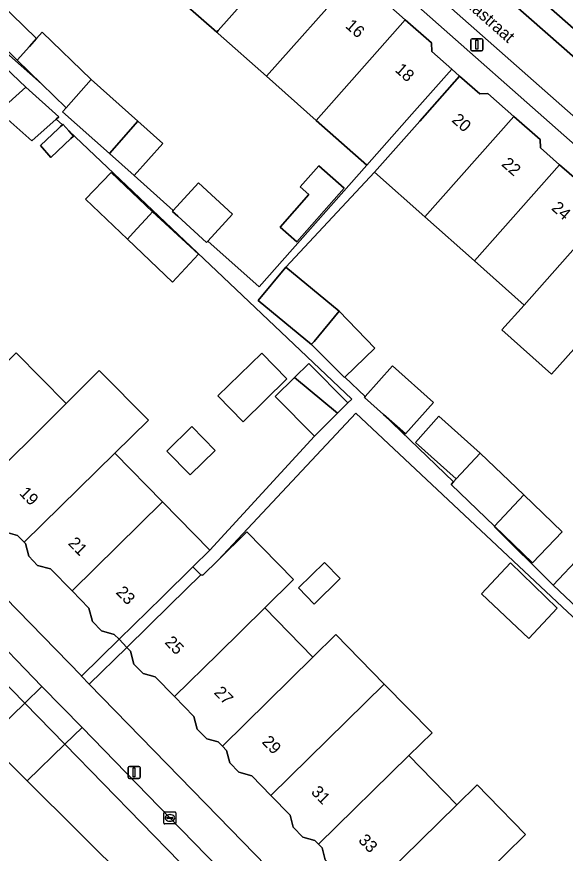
# Model space of a CAD drawing. Extents: x 159960 to 160866, y 382700 to 383354.
# Drawn here: x 160483.3 to 160528.9, y 382762.5 to 382832 of the extents above; entities that cross this region are included whole.
import ezdxf

# ---------------------------------------------------------------- set-up
doc = ezdxf.new("R2010")
doc.units = 0
for name, color, linetype in [('IMGEO_Erf', 7, 'Continuous'), ('IMGEO_Kolk', 7, 'Continuous'), ('IMGEO_Lichtmast', 7, 'Continuous'), ('IMGEO_Openbare_ruimte_label', 7, 'Continuous'), ('IMGEO_Pand', 7, 'Continuous'), ('IMGEO_Pand_nummerreeks', 7, 'Continuous'), ('IMGEO_Pand_overbouw', 7, 'Continuous'), ('IMGEO_Pand_vergunning_verleend', 7, 'Continuous'), ('IMGEO_Parkeervlak_open', 7, 'Continuous'), ('IMGEO_Rijbaan_lokaal_open', 7, 'Continuous'), ('IMGEO_Voetpad_open', 7, 'Continuous')]:
    doc.layers.add(name, color=color, linetype=linetype)

msp = doc.modelspace()

# ---------------------------------------------------------------- linework, layer by layer
at = {"layer": 'IMGEO_Erf'}
for points in [[(160483.217, 382804.077), (160487.361, 382799.856), (160490.119, 382802.592), (160494.212, 382798.466), (160491.414, 382795.728), (160495.374, 382791.695), (160499.315, 382787.681), (160508.007, 382797.158), (160504.757, 382800.452), (160506.347, 382802.022), (160507.538, 382803.196), (160510.788, 382799.903), (160511.12, 382800.231), (160487.576, 382822.512), (160487.964, 382822.065), (160487.767, 382821.882), (160486.083, 382820.31), (160485.218, 382821.306), (160486.74, 382822.726), (160486.902, 382822.878), (160487.047, 382823.013), (160486.543, 382823.489), (160484.504, 382821.682), (160481.748, 382824.135), (160484.007, 382826.137), (160471.217, 382838.323)], [(160480.701, 382834.252), (160484.891, 382830.185), (160485.375, 382830.73), (160489.441, 382826.782), (160493.331, 382823.319), (160495.4, 382821.477), (160493.021, 382818.805), (160496.274, 382815.907), (160498.365, 382818.196), (160501.209, 382815.599), (160499.151, 382813.344), (160503.404, 382809.555), (160512.357, 382819.658), (160508.147, 382823.389), (160504.015, 382827.051), (160500, 382830.609), (160499.883, 382830.712), (160495.769, 382834.359)], [(160478.962, 382832.368), (160482.656, 382828.781), (160485.317, 382826.413), (160483.291, 382828.38), (160479.067, 382832.481)], [(160529.568, 382804.384), (160527.729, 382802.312), (160523.607, 382805.971), (160525.446, 382808.042), (160521.317, 382811.706), (160517.198, 382815.362), (160513.009, 382819.079), (160505.639, 382811.202), (160510.065, 382807.533), (160513.033, 382804.47), (160510.546, 382802.061), (160512.226, 382800.439), (160514.495, 382802.994), (160517.919, 382799.955), (160515.591, 382797.332), (160513.763, 382798.954), (160519.571, 382793.345), (160519.802, 382793.593), (160516.405, 382796.609), (160518.353, 382798.803), (160521.805, 382795.739), (160525.42, 382792.26), (160528.607, 382789.185), (160526.135, 382786.623), (160522.992, 382789.656), (160522.966, 382789.628), (160527.865, 382784.756), (160530.158, 382787.195)], [(160459.989, 382806.589), (160488.628, 382777.217), (160488.632, 382777.213), (160491.767, 382780.269), (160491.369, 382780.675), (160490.3, 382780.971), (160489.551, 382781.734), (160489.264, 382782.849), (160487.854, 382784.285), (160486.054, 382786.118), (160484.995, 382786.412), (160484.252, 382787.169), (160483.98, 382788.222), (160483.865, 382788.339), (160483.312, 382788.903), (160482.344, 382789.172)], [(160550.236, 382754.458), (160542.977, 382767.126), (160539.262, 382772.17), (160538.139, 382774.036), (160528.6, 382782.973), (160511.443, 382799.049), (160500, 382786.837), (160502.399, 382789.196), (160506.273, 382785.228), (160503.872, 382782.871), (160507.875, 382778.768), (160509.793, 382780.651), (160513.819, 382776.55), (160517.79, 382772.505), (160515.847, 382770.598), (160519.846, 382766.5), (160521.543, 382768.167), (160522.418, 382767.27), (160525.559, 382764.05), (160523.857, 382762.389)], [(160508.91, 382761.928), (160508.655, 382762.933), (160508.354, 382763.242), (160508.055, 382763.548), (160507.033, 382763.836), (160506.24, 382764.65), (160505.984, 382765.657), (160504.39, 382767.293), (160502.796, 382768.928), (160501.719, 382769.231), (160500.975, 382769.994), (160500.711, 382771.035), (160500.355, 382771.385), (160500, 382771.734), (160499.057, 382771.995), (160498.263, 382772.804), (160497.99, 382773.862), (160496.373, 382775.509), (160494.755, 382777.157), (160493.759, 382777.434), (160492.999, 382778.208), (160492.725, 382779.271), (160492.411, 382779.59), (160489.284, 382776.543), (160500, 382765.547), (160515.15, 382750)]]:
    msp.add_lwpolyline(points, dxfattribs=at)
for points in [[(160507.547, 382817.234), (160506.835, 382817.863), (160508.372, 382819.601), (160510.473, 382817.743), (160506.537, 382813.294), (160505.148, 382814.522)], [(160488.979, 382816.829), (160491.101, 382819.056), (160494.536, 382815.783), (160498.368, 382812.284), (160496.219, 382809.93), (160492.462, 382813.51)], [(160499.749, 382795.955), (160497.676, 382793.926), (160495.731, 382795.913), (160497.804, 382797.942)], [(160507.991, 382783.197), (160506.685, 382784.535), (160508.856, 382786.652), (160510.161, 382785.315)], [(160521.892, 382784.054), (160524.305, 382786.622), (160528.208, 382782.851), (160525.846, 382780.338)]]:
    msp.add_lwpolyline(points, close=True, dxfattribs=at)
at = {"layer": 'IMGEO_Kolk'}
for p, q in [((160495.491, 382764.993), (160495.491, 382765.845)), ((160495.566, 382765.919), (160496.418, 382765.919)), ((160496.492, 382765.845), (160496.492, 382764.993)), ((160495.75, 382765.413), (160495.75, 382765.425)), ((160496.188, 382765.376), (160495.79, 382765.376)), ((160495.793, 382765.462), (160496.191, 382765.462)), ((160496.002, 382765.139), (160495.977, 382765.139)), ((160495.979, 382765.699), (160496.004, 382765.699)), ((160496.234, 382765.425), (160496.234, 382765.413)), ((160496.418, 382764.919), (160495.566, 382764.919))]:
    msp.add_line(p, q, dxfattribs=at)
for points in [[(160495.491, 382764.993), (160495.491, 382765.845)], [(160495.566, 382765.919), (160496.418, 382765.919)], [(160496.492, 382765.845), (160496.492, 382764.993)], [(160496.418, 382764.919), (160495.566, 382764.919)]]:
    msp.add_lwpolyline(points, dxfattribs=at)
for centre, radius, start, end in [((160495.568, 382765.843), 0.0765, 91.55205, 178.44795), ((160495.568, 382765.843), 0.0765, 91.55205, 178.44795), ((160496.416, 382765.843), 0.0765, 1.55205, 88.44795), ((160496.416, 382765.843), 0.0765, 1.55205, 88.44795), ((160495.79, 382765.422), 0.0403, 85.87752, 175.75265), ((160495.787, 382765.412), 0.0366, 178.93798, 274.71019), ((160496.191, 382765.419), 0.043, 264.86636, 352.45326), ((160496.195, 382765.424), 0.0386, 1.73085, 96.63898), ((160495.568, 382764.995), 0.0765, 181.55205, 268.44795), ((160495.568, 382764.995), 0.0765, 181.55205, 268.44795), ((160496.416, 382764.995), 0.0765, 271.55205, 358.44795), ((160496.416, 382764.995), 0.0765, 271.55205, 358.44795)]:
    msp.add_arc(centre, radius, start, end, dxfattribs=at)
for centre, major_axis, ratio, start_param, end_param in [((160495.978, 382765.419), (-0.387, 0.002), 0.722429, 4.712389, 7.853982), ((160496.003, 382765.419), (-0.39, 0.002), 0.717154, 1.570796, 4.712389)]:
    msp.add_ellipse(centre, major_axis=major_axis, ratio=ratio, start_param=start_param, end_param=end_param, dxfattribs=at)
at = {"layer": 'IMGEO_Lichtmast'}
for p, q in [((160521.023, 382829.277), (160521.023, 382830.077)), ((160521.023, 382830.077), (160521.023, 382829.277)), ((160521.123, 382830.177), (160521.913, 382830.177)), ((160521.913, 382830.177), (160521.123, 382830.177)), ((160522.013, 382830.077), (160522.013, 382829.277)), ((160522.013, 382829.277), (160522.013, 382830.077)), ((160521.913, 382829.177), (160521.123, 382829.177)), ((160521.123, 382829.177), (160521.913, 382829.177)), ((160492.519, 382768.809), (160492.519, 382769.609)), ((160492.519, 382769.609), (160492.519, 382768.809)), ((160492.619, 382769.709), (160493.409, 382769.709)), ((160493.409, 382769.709), (160492.619, 382769.709)), ((160493.509, 382769.609), (160493.509, 382768.809)), ((160493.509, 382768.809), (160493.509, 382769.609)), ((160493.409, 382768.709), (160492.619, 382768.709)), ((160492.619, 382768.709), (160493.409, 382768.709))]:
    msp.add_line(p, q, dxfattribs=at)
for points in [[(160521.443, 382830.052), (160521.593, 382830.052), (160521.593, 382829.302), (160521.443, 382829.302), (160521.443, 382830.052)], [(160492.939, 382769.584), (160493.089, 382769.584), (160493.089, 382768.834), (160492.939, 382768.834), (160492.939, 382769.584)]]:
    msp.add_lwpolyline(points, dxfattribs=at)
for centre, start, end in [((160521.123, 382830.077), 90, 180), ((160521.123, 382830.077), 90, 180), ((160521.913, 382830.077), 0, 90), ((160521.913, 382830.077), 360, 90), ((160521.123, 382829.277), 180, 270), ((160521.123, 382829.277), 180, 270), ((160521.913, 382829.277), 270, 0), ((160521.913, 382829.277), 270, 0), ((160492.619, 382769.609), 90, 180), ((160492.619, 382769.609), 90, 180), ((160493.409, 382769.609), 0, 90), ((160493.409, 382769.609), 360, 90), ((160492.619, 382768.809), 180, 270), ((160492.619, 382768.809), 180, 270), ((160493.409, 382768.809), 270, 0), ((160493.409, 382768.809), 270, 0)]:
    msp.add_arc(centre, 0.1, start, end, dxfattribs=at)
at = {"layer": 'IMGEO_Pand'}
for points in [[(160502.839, 382842.336), (160500, 382839.133), (160495.769, 382834.359), (160499.883, 382830.712), (160500, 382830.844), (160507.29, 382839.07), (160505.115, 382840.993), (160504.405, 382840.95)], [(160504.015, 382827.051), (160511.082, 382835.025), (160509.508, 382836.417), (160509.463, 382837.147), (160507.29, 382839.07), (160500, 382830.844), (160499.883, 382830.712), (160500, 382830.609)], [(160508.147, 382823.389), (160515.562, 382831.755), (160513.385, 382833.68), (160512.653, 382833.636), (160511.082, 382835.025), (160504.015, 382827.051)], [(160480.701, 382834.252), (160479.067, 382832.481), (160483.291, 382828.38), (160484.306, 382829.525), (160484.891, 382830.185)], [(160508.147, 382823.389), (160512.357, 382819.658), (160516.114, 382823.905), (160519.426, 382827.65), (160517.785, 382829.102), (160517.74, 382829.828), (160515.562, 382831.755)], [(160485.375, 382830.73), (160484.891, 382830.185), (160484.306, 382829.525), (160483.291, 382828.38), (160485.317, 382826.413), (160487.352, 382824.436), (160489.441, 382826.782)], [(160517.198, 382815.362), (160524.602, 382823.716), (160522.432, 382825.635), (160521.751, 382825.594), (160520.079, 382827.073), (160516.767, 382823.328), (160513.009, 382819.079)], [(160489.441, 382826.782), (160487.352, 382824.436), (160487.063, 382824.111), (160490.959, 382820.642), (160493.331, 382823.319)], [(160484.007, 382826.137), (160481.748, 382824.135), (160484.504, 382821.682), (160486.543, 382823.489), (160486.763, 382823.684)], [(160521.317, 382811.706), (160528.4, 382819.697), (160526.816, 382821.098), (160526.773, 382821.796), (160524.602, 382823.716), (160517.198, 382815.362)], [(160487.576, 382822.512), (160487.099, 382823.061), (160487.047, 382823.013), (160486.902, 382822.878), (160486.74, 382822.726), (160485.218, 382821.306), (160486.083, 382820.31), (160487.767, 382821.882), (160487.964, 382822.065)], [(160493.331, 382823.319), (160490.959, 382820.642), (160493.021, 382818.805), (160495.4, 382821.477)], [(160506.537, 382813.294), (160510.473, 382817.743), (160508.372, 382819.601), (160506.835, 382817.863), (160507.547, 382817.234), (160505.148, 382814.522)], [(160521.317, 382811.706), (160525.446, 382808.042), (160532.868, 382816.418), (160530.696, 382818.339), (160529.984, 382818.296), (160528.4, 382819.697)], [(160492.462, 382813.51), (160492.949, 382814.044), (160494.297, 382815.521), (160494.536, 382815.783), (160491.101, 382819.056), (160488.979, 382816.829)], [(160496.274, 382815.907), (160496.203, 382815.829), (160496.644, 382815.427), (160499.048, 382813.232), (160499.151, 382813.344), (160501.209, 382815.599), (160498.365, 382818.196)], [(160532.868, 382816.418), (160525.446, 382808.042), (160523.607, 382805.971), (160527.729, 382802.312), (160529.568, 382804.384), (160536.685, 382812.415), (160535.082, 382813.834), (160535.041, 382814.496)], [(160494.536, 382815.783), (160494.297, 382815.521), (160492.949, 382814.044), (160492.462, 382813.51), (160496.219, 382809.93), (160498.368, 382812.284)], [(160505.639, 382811.202), (160503.334, 382808.42), (160507.76, 382804.752), (160507.807, 382804.808), (160507.978, 382805.015), (160510.065, 382807.533)], [(160510.065, 382807.533), (160507.978, 382805.015), (160507.807, 382804.808), (160507.76, 382804.752), (160510.506, 382802.022), (160510.546, 382802.061), (160513.033, 382804.47)], [(160479.858, 382792.413), (160487.361, 382799.856), (160483.217, 382804.077), (160475.717, 382796.715), (160476.017, 382796.41), (160476.301, 382795.309), (160477.045, 382794.551), (160478.026, 382794.279)], [(160509.928, 382799.054), (160510.788, 382799.903), (160507.538, 382803.196), (160506.347, 382802.022)], [(160512.226, 382800.439), (160512.166, 382800.371), (160513.763, 382798.954), (160515.591, 382797.332), (160517.919, 382799.955), (160514.495, 382802.994)], [(160491.414, 382795.728), (160494.212, 382798.466), (160490.119, 382802.592), (160487.361, 382799.856), (160479.858, 382792.413), (160481.284, 382790.96), (160481.533, 382789.998), (160482.344, 382789.172), (160483.312, 382788.903), (160483.865, 382788.339)], [(160509.928, 382799.054), (160506.347, 382802.022), (160504.757, 382800.452), (160508.007, 382797.158)], [(160519.802, 382793.593), (160521.805, 382795.739), (160518.353, 382798.803), (160516.405, 382796.609)], [(160495.731, 382795.913), (160497.676, 382793.926), (160499.749, 382795.955), (160497.804, 382797.942)], [(160491.414, 382795.728), (160483.865, 382788.339), (160483.98, 382788.222), (160484.252, 382787.169), (160484.995, 382786.412), (160486.054, 382786.118), (160487.854, 382784.285), (160495.374, 382791.695)], [(160521.805, 382795.739), (160519.802, 382793.593), (160519.571, 382793.345), (160519.381, 382793.141), (160522.992, 382789.656), (160525.42, 382792.26)], [(160525.42, 382792.26), (160522.992, 382789.656), (160526.135, 382786.623), (160528.607, 382789.185)], [(160495.374, 382791.695), (160487.854, 382784.285), (160489.264, 382782.849), (160489.551, 382781.734), (160490.3, 382780.971), (160491.369, 382780.675), (160491.767, 382780.269), (160495.335, 382783.773), (160497.896, 382786.288), (160499.315, 382787.681)], [(160503.872, 382782.871), (160506.273, 382785.228), (160502.399, 382789.196), (160500, 382786.837), (160498.739, 382785.597), (160498.552, 382785.62), (160495.979, 382783.094), (160492.411, 382779.59), (160492.725, 382779.271), (160492.999, 382778.208), (160493.759, 382777.434), (160494.755, 382777.157), (160496.373, 382775.509), (160500, 382779.07)], [(160506.685, 382784.535), (160507.991, 382783.197), (160510.161, 382785.315), (160508.856, 382786.652)], [(160531.353, 382781.477), (160533.574, 382783.983), (160530.158, 382787.195), (160527.865, 382784.756)], [(160524.305, 382786.622), (160521.892, 382784.054), (160525.846, 382780.338), (160528.208, 382782.851)], [(160500.355, 382771.385), (160507.875, 382778.768), (160503.872, 382782.871), (160500, 382779.07), (160496.373, 382775.509), (160497.99, 382773.862), (160498.263, 382772.804), (160499.057, 382771.995), (160500, 382771.734)], [(160504.39, 382767.293), (160513.819, 382776.55), (160509.793, 382780.651), (160507.875, 382778.768), (160500.355, 382771.385), (160500.711, 382771.035), (160500.975, 382769.994), (160501.719, 382769.231), (160502.796, 382768.928)], [(160504.39, 382767.293), (160505.984, 382765.657), (160506.24, 382764.65), (160507.033, 382763.836), (160508.055, 382763.548), (160508.354, 382763.242), (160515.847, 382770.598), (160517.79, 382772.505), (160513.819, 382776.55)], [(160519.846, 382766.5), (160515.847, 382770.598), (160508.354, 382763.242), (160508.655, 382762.933), (160508.91, 382761.928), (160509.697, 382761.121), (160510.745, 382760.826), (160512.369, 382759.159)], [(160523.857, 382762.389), (160525.559, 382764.05), (160522.418, 382767.27), (160521.543, 382768.167), (160519.846, 382766.5), (160512.369, 382759.159), (160513.993, 382757.493), (160514.243, 382756.509), (160515.084, 382755.646), (160516.099, 382755.36), (160516.391, 382755.06)]]:
    msp.add_lwpolyline(points, close=True, dxfattribs=at)
at = {"layer": 'IMGEO_Pand_overbouw'}
msp.add_lwpolyline([(160497.896, 382786.288), (160495.335, 382783.773), (160491.767, 382780.269), (160492.411, 382779.59), (160495.979, 382783.094), (160498.552, 382785.62)], close=True, dxfattribs=at)
at = {"layer": 'IMGEO_Pand_vergunning_verleend'}
msp.add_lwpolyline([(160503.636, 382804.052), (160505.728, 382801.902), (160502.073, 382798.345), (160499.981, 382800.495)], close=True, dxfattribs=at)
at = {"layer": 'IMGEO_Parkeervlak_open'}
for points in [[(160517.061, 382834.787), (160514.857, 382836.733), (160500, 382849.852), (160491.055, 382857.75), (160490.411, 382858.318), (160488.994, 382859.57), (160488.216, 382860.257), (160484.747, 382863.32), (160482.022, 382867.417), (160480.582, 382866.475), (160483.486, 382862.118), (160536.081, 382815.679), (160553.999, 382800.386), (160558.536, 382800.02), (160558.688, 382801.778), (160554.12, 382802.065), (160543.495, 382811.446), (160542.999, 382811.884), (160542.301, 382811.048), (160540.727, 382812.411), (160541.439, 382813.262), (160541.291, 382813.393)], [(160495.05, 382861.37), (160494.549, 382861.818), (160493.381, 382860.512), (160493.445, 382860.456), (160493.877, 382860.076), (160500, 382854.692), (160517.292, 382839.486), (160519.501, 382837.545), (160543.733, 382816.237), (160543.808, 382816.171), (160544.522, 382816.983), (160546.068, 382815.591), (160545.373, 382814.795), (160545.941, 382814.296), (160550.918, 382809.919), (160552.075, 382811.222)], [(160483.92, 382774.967), (160487.248, 382771.543), (160488.688, 382772.946), (160485.33, 382776.335)]]:
    msp.add_lwpolyline(points, close=True, dxfattribs=at)
for points in [[(160433.379, 382826.865), (160443.162, 382816.737), (160454.676, 382804.87), (160483.92, 382774.967), (160485.33, 382776.335), (160480.396, 382781.451), (160468.848, 382793.197), (160455.91, 382806.411), (160445.989, 382816.607), (160443.753, 382818.954), (160436.757, 382826.107), (160436.605, 382826.25)], [(160522.678, 382738.045), (160522.524, 382738.183), (160519.884, 382740.931), (160511.001, 382750), (160508.925, 382752.119), (160500, 382761.296), (160495.991, 382765.418), (160488.688, 382772.946), (160487.248, 382771.543), (160500, 382758.465), (160507.609, 382750.662), (160508.257, 382750), (160522.782, 382735.158), (160522.925, 382737.364)]]:
    msp.add_lwpolyline(points, dxfattribs=at)
at = {"layer": 'IMGEO_Rijbaan_lokaal_open'}
for points in [[(160480.738, 382771.882), (160483.92, 382774.967), (160454.676, 382804.87), (160443.162, 382816.737), (160433.379, 382826.865), (160427.731, 382832.608), (160426.207, 382834.302), (160424.636, 382836.452), (160414.071, 382849.137), (160413.926, 382848.999), (160409.257, 382844.54), (160409.257, 382844.54), (160423.582, 382829.971), (160437.672, 382814.656)], [(160519.501, 382837.545), (160517.061, 382834.787), (160541.291, 382813.393), (160543.733, 382816.237)], [(160484.134, 382768.509), (160487.248, 382771.543), (160483.92, 382774.967), (160480.738, 382771.882)]]:
    msp.add_lwpolyline(points, close=True, dxfattribs=at)
msp.add_lwpolyline([(160484.134, 382768.509), (160501.26, 382751.5), (160516.967, 382736.07), (160518.116, 382733.187), (160522.754, 382734.725), (160522.782, 382735.158), (160508.257, 382750), (160507.609, 382750.662), (160500, 382758.465), (160487.248, 382771.543), (160484.134, 382768.509)], dxfattribs=at)
at = {"layer": 'IMGEO_Voetpad_open'}
for points in [[(160536.081, 382815.679), (160483.486, 382862.118)], [(160495.05, 382861.37), (160552.075, 382811.222), (160553.384, 382810.018), (160556.459, 382809.819), (160558.963, 382809.658), (160561.601, 382809.487), (160564.683, 382809.288), (160564.9, 382812.464), (160554.424, 382813.172), (160551.911, 382813.301), (160546.075, 382818.466), (160540.944, 382822.985), (160540.224, 382823.593), (160540.122, 382823.477), (160536.238, 382826.899), (160536.694, 382827.417), (160533.95, 382829.834), (160533.258, 382829.602), (160531.686, 382830.986), (160531.823, 382831.669), (160529.86, 382833.399)], [(160471.217, 382838.323), (160484.007, 382826.137), (160486.763, 382823.684), (160486.543, 382823.489), (160487.047, 382823.013), (160487.099, 382823.061), (160487.576, 382822.512), (160511.12, 382800.231), (160510.788, 382799.903), (160509.928, 382799.054), (160508.007, 382797.158), (160499.315, 382787.681), (160497.896, 382786.288), (160495.335, 382783.773), (160491.767, 382780.269), (160488.632, 382777.213), (160489.284, 382776.543), (160492.411, 382779.59), (160495.979, 382783.094), (160498.552, 382785.62), (160498.739, 382785.597), (160500, 382786.837), (160511.443, 382799.049), (160528.6, 382782.973), (160538.139, 382774.036)], [(160513.385, 382833.68), (160515.562, 382831.755), (160517.74, 382829.828), (160517.785, 382829.102), (160519.426, 382827.65), (160520.079, 382827.073), (160521.751, 382825.594), (160522.432, 382825.635), (160524.602, 382823.716), (160526.773, 382821.796), (160526.816, 382821.098), (160528.4, 382819.697), (160529.984, 382818.296)], [(160531.353, 382781.477), (160527.865, 382784.756), (160522.966, 382789.628), (160522.992, 382789.656), (160519.381, 382793.141), (160519.571, 382793.345), (160513.763, 382798.954), (160512.166, 382800.371), (160512.226, 382800.439), (160510.546, 382802.061), (160510.506, 382802.022), (160507.76, 382804.752), (160503.334, 382808.42), (160505.639, 382811.202), (160513.009, 382819.079), (160516.767, 382823.328), (160520.079, 382827.073), (160519.426, 382827.65), (160516.114, 382823.905), (160512.357, 382819.658), (160503.404, 382809.555), (160499.151, 382813.344), (160499.048, 382813.232), (160496.644, 382815.427), (160496.203, 382815.829), (160496.274, 382815.907), (160493.021, 382818.805), (160490.959, 382820.642), (160487.063, 382824.111), (160487.352, 382824.436), (160485.317, 382826.413), (160482.656, 382828.781)], [(160436.605, 382826.25), (160436.757, 382826.107), (160443.753, 382818.954), (160445.989, 382816.607), (160455.91, 382806.411), (160468.848, 382793.197), (160480.396, 382781.451), (160485.33, 382776.335), (160488.688, 382772.946), (160495.991, 382765.418), (160500, 382761.296), (160508.925, 382752.119), (160511.001, 382750), (160519.884, 382740.931), (160522.524, 382738.183), (160522.678, 382738.045)], [(160523.01, 382732.609), (160527.056, 382728.093), (160527.826, 382728.864), (160531.076, 382725.317), (160535.292, 382729.461), (160532.79, 382731.991), (160516.438, 382748.678), (160515.15, 382750), (160500, 382765.547), (160489.284, 382776.543), (160488.632, 382777.213), (160488.628, 382777.217), (160459.989, 382806.589)]]:
    msp.add_lwpolyline(points, dxfattribs=at)

# ---------------------------------------------------------------- texts
at = {"layer": 'IMGEO_Openbare_ruimte_label'}
msp.add_text('Anna Paulownastraat', height=1, rotation=318.56623, dxfattribs=at).set_placement((160514.581, 382838.184))
at = {"layer": 'IMGEO_Pand_nummerreeks'}
for s, rotation, p in [('16', 318.47658, (160510.52, 382831.155)), ('18', 318.47658, (160514.643, 382827.504)), ('20', 318.58545, (160519.365, 382823.329)), ('22', 318.58545, (160523.506, 382819.675)), ('24', 318.58545, (160527.655, 382816.016)), ('19', 314.30089, (160483.405, 382792.36)), ('21', 314.30309, (160487.473, 382788.191)), ('23', 314.30309, (160491.447, 382784.119)), ('25', 314.30089, (160495.501, 382779.966)), ('27', 313.9964, (160499.604, 382775.792)), ('29', 314.41433, (160503.582, 382771.692)), ('31', 314.41433, (160507.671, 382767.518)), ('33', 314.41433, (160511.603, 382763.505))]:
    msp.add_text(s, height=1, rotation=rotation, dxfattribs=at).set_placement(p)

doc.saveas('drawing.dxf')
